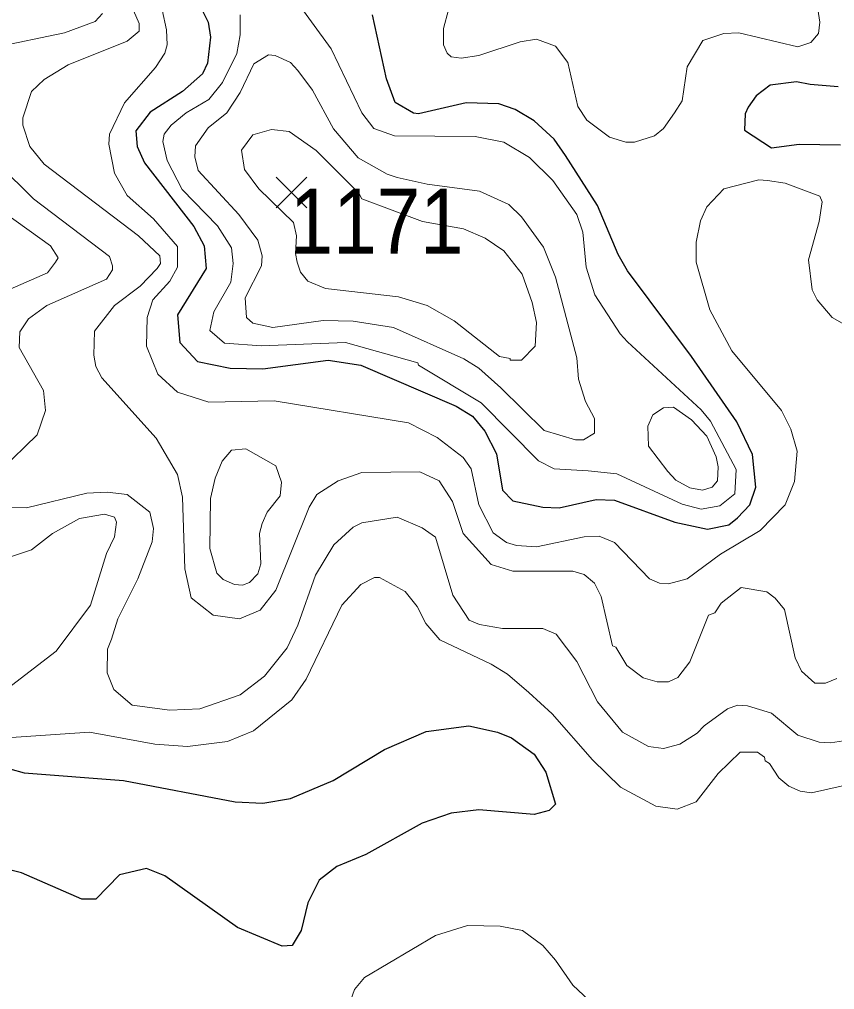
# Model space of a CAD drawing. Extents: x 423 to 448.8, y 7456.3 to 7484.
# Drawn here: x 425.725 to 426.729, y 7472.549 to 7473.743 of the extents above; entities that cross this region are included whole.
import ezdxf
from ezdxf.enums import TextEntityAlignment as Align

# ---------------------------------------------------------------- set-up
doc = ezdxf.new("R2010")
doc.units = 0
doc.header["$LTSCALE"] = 0.032
for name, color, linetype, lineweight in [('1', 7, 'Continuous', 25), ('2', 7, 'Continuous', 13), ('21', 7, 'Continuous', 25)]:
    doc.layers.add(name, color=color, linetype=linetype, lineweight=lineweight)
doc.layers.add('61', color=7, linetype='Continuous')

msp = doc.modelspace()

# ---------------------------------------------------------------- linework, layer by layer
at = {"layer": '1'}
for points in [[(425.9438, 7473.7661), (425.957, 7473.7399), (425.9601, 7473.7213), (425.9562, 7473.6896), (425.95, 7473.6764), (425.9253, 7473.6547), (425.8858, 7473.6293), (425.868, 7473.606), (425.8696, 7473.5867), (425.8788, 7473.5666), (425.9392, 7473.4885)], [(426.397, 7473.5758), (426.3831, 7473.596), (426.3584, 7473.6184), (426.3352, 7473.6323), (426.3151, 7473.6393), (426.2749, 7473.6408), (426.2161, 7473.6269), (426.2099, 7473.6277), (426.1875, 7473.6409), (426.1766, 7473.6703), (426.1596, 7473.7491)], [(426.7328, 7473.6602), (426.6987, 7473.6633), (426.6817, 7473.6663), (426.6492, 7473.6625), (426.6322, 7473.6493), (426.6222, 7473.6354), (426.6183, 7473.6269), (426.6175, 7473.6068), (426.6508, 7473.5851), (426.6848, 7473.5898), (426.7359, 7473.589)], [(425.9392, 7473.4885), (425.9523, 7473.4645), (425.9547, 7473.4367), (425.9191, 7473.3794), (425.9222, 7473.3454), (425.9438, 7473.3222), (425.9841, 7473.3137), (426.0243, 7473.3129), (426.1047, 7473.3237), (426.1449, 7473.3175), (426.2625, 7473.2672), (426.2826, 7473.2549), (426.298, 7473.2363), (426.312, 7473.2085), (426.3197, 7473.1636), (426.3321, 7473.1504), (426.3692, 7473.1427), (426.3894, 7473.1419), (426.435, 7473.152), (426.4574, 7473.1512), (426.5317, 7473.1242), (426.5719, 7473.1157), (426.5982, 7473.1211), (426.609, 7473.1296), (426.6244, 7473.1458), (426.6314, 7473.1675), (426.6276, 7473.2077), (426.6082, 7473.2479), (426.5525, 7473.3284), (426.4736, 7473.4336), (426.462, 7473.4537), (426.4365, 7473.514), (426.397, 7473.5758)], [(425.6948, 7472.8256), (425.7304, 7472.8156), (425.8526, 7472.8063), (425.9902, 7472.78), (426.0243, 7472.7784), (426.0583, 7472.7839), (426.1109, 7472.8063), (426.1743, 7472.8442), (426.2254, 7472.8666), (426.278, 7472.8736), (426.3136, 7472.8658), (426.3306, 7472.8589), (426.3584, 7472.8388), (426.3731, 7472.8164), (426.3847, 7472.7769), (426.377, 7472.7691), (426.3584, 7472.7645), (426.2904, 7472.7699), (426.2563, 7472.7661), (426.2207, 7472.7537), (426.1511, 7472.715), (426.1155, 7472.7003), (426.0939, 7472.6833), (426.08, 7472.6555), (426.0714, 7472.6214), (426.0606, 7472.6029), (426.0482, 7472.6021), (425.9933, 7472.6253), (425.9036, 7472.6887), (425.8812, 7472.698), (425.8479, 7472.6902), (425.8185, 7472.6601), (425.8015, 7472.6601), (425.7272, 7472.6926), (425.6685, 7472.7073)]]:
    msp.add_lwpolyline(points, dxfattribs=at)
at = {"layer": '2'}
for points in [[(426.701, 7473.8017), (426.7103, 7473.7399), (426.7088, 7473.7259), (426.6995, 7473.7151), (426.6833, 7473.7097), (426.6106, 7473.7267), (426.592, 7473.7259), (426.5664, 7473.7174), (426.5471, 7473.6849), (426.5409, 7473.6432), (426.5316, 7473.6285), (426.5177, 7473.6091), (426.5069, 7473.5999), (426.4822, 7473.5921), (426.4713, 7473.5921), (426.4512, 7473.5983), (426.4234, 7473.6192), (426.4125, 7473.6362), (426.4001, 7473.6904), (426.3847, 7473.7105), (426.3615, 7473.719), (426.3414, 7473.7159), (426.2904, 7473.6988), (426.2687, 7473.6957), (426.2563, 7473.6973), (426.2516, 7473.7019), (426.247, 7473.712), (426.247, 7473.7321), (426.2532, 7473.7553)], [(426.4064, 7473.0639), (426.3321, 7473.0638), (426.3058, 7473.0723), (426.271, 7473.1103), (426.2579, 7473.1497), (426.2416, 7473.1752), (426.2176, 7473.1861), (426.1465, 7473.1853), (426.1171, 7473.1752), (426.0908, 7473.1582), (426.0815, 7473.1428), (426.0405, 7473.0407), (426.0211, 7473.0159), (425.9956, 7473.0051), (425.9632, 7473.0097), (425.9361, 7473.0313), (425.9284, 7473.067), (425.9253, 7473.1551), (425.9191, 7473.183), (425.8928, 7473.2278), (425.8262, 7473.3021), (425.8185, 7473.316), (425.8162, 7473.3299), (425.817, 7473.3593), (425.8417, 7473.391), (425.8734, 7473.415), (425.8943, 7473.4366), (425.8982, 7473.4428), (425.8974, 7473.4521), (425.8711, 7473.4768), (425.7551, 7473.5651), (425.7373, 7473.5867), (425.7288, 7473.613), (425.7288, 7473.6223), (425.7396, 7473.6547), (425.7551, 7473.6695), (425.7845, 7473.6873), (425.8572, 7473.7166), (425.8719, 7473.729), (425.8719, 7473.7383), (425.8595, 7473.7677)], [(426.4736, 7473.3465), (426.4644, 7473.3562), (426.4334, 7473.4042), (426.4226, 7473.4382), (426.4187, 7473.4815), (426.411, 7473.5032), (426.3816, 7473.545), (426.353, 7473.5735), (426.3212, 7473.5921), (426.2857, 7473.5991), (426.1867, 7473.5998), (426.1612, 7473.6091), (426.1464, 7473.6285), (426.1086, 7473.7073), (426.0599, 7473.7739)], [(425.9005, 7473.7553), (425.9059, 7473.7306), (425.9067, 7473.712), (425.9036, 7473.7019), (425.892, 7473.6842), (425.8541, 7473.6408), (425.8355, 7473.6022), (425.8348, 7473.5898), (425.8417, 7473.5542), (425.8572, 7473.5264), (425.8897, 7473.4978), (425.9191, 7473.4637), (425.9191, 7473.4382), (425.9098, 7473.4212), (425.8889, 7473.398), (425.8819, 7473.3763), (425.8812, 7473.3408), (425.8951, 7473.3067), (425.9191, 7473.2843), (425.9578, 7473.2719), (426.0382, 7473.2735), (426.2037, 7473.2464), (426.2393, 7473.2286), (426.271, 7473.2038), (426.2811, 7473.1899), (426.2903, 7473.1458), (426.3081, 7473.111), (426.3244, 7473.0994), (426.3368, 7473.0955), (426.3615, 7473.094), (426.4203, 7473.1064), (426.4388, 7473.1071), (426.4574, 7473.0994), (426.5007, 7473.0546), (426.5131, 7473.0491), (426.5239, 7473.0484), (426.5471, 7473.0545), (426.5881, 7473.0847), (426.6369, 7473.1141), (426.6678, 7473.1458), (426.6794, 7473.1744), (426.6825, 7473.2116), (426.6747, 7473.2387), (426.6631, 7473.2619), (426.602, 7473.3353), (426.5749, 7473.3856), (426.558, 7473.4444), (426.558, 7473.4692), (426.5633, 7473.4954), (426.5711, 7473.5125), (426.592, 7473.5349), (426.6353, 7473.5457), (426.6461, 7473.5449), (426.6678, 7473.5418), (426.7103, 7473.5256), (426.7134, 7473.5186), (426.7096, 7473.4946), (426.6964, 7473.4475), (426.701, 7473.4104), (426.7072, 7473.398), (426.7258, 7473.3763), (426.7436, 7473.3662)], [(425.6932, 7473.7089), (425.7799, 7473.7267), (425.8178, 7473.7406), (425.827, 7473.7507)], [(425.9964, 7473.7491), (425.9964, 7473.7244), (425.9925, 7473.7012), (425.9747, 7473.6656), (425.9578, 7473.6447), (425.9299, 7473.6284), (425.9113, 7473.613), (425.9028, 7473.6022), (425.9013, 7473.5929), (425.9067, 7473.5697), (425.9252, 7473.5341), (425.9686, 7473.4893), (425.9856, 7473.4622), (425.9879, 7473.4429)], [(425.7017, 7473.1884), (425.7466, 7473.2317), (425.7567, 7473.2619), (425.7543, 7473.2866), (425.7241, 7473.3392), (425.7249, 7473.3585), (425.7358, 7473.3747), (425.7582, 7473.391), (425.8317, 7473.4235), (425.8394, 7473.4351), (425.8394, 7473.4398), (425.8355, 7473.4513), (425.7419, 7473.5225), (425.6561, 7473.6068)], [(425.6646, 7473.5349), (425.7628, 7473.4645), (425.7721, 7473.4498), (425.769, 7473.4444), (425.759, 7473.4312), (425.7133, 7473.4111)], [(425.9879, 7473.4429), (425.9848, 7473.4197), (425.9639, 7473.3833), (425.9593, 7473.3601), (425.9771, 7473.3446), (426.0227, 7473.3415), (426.1264, 7473.3454), (426.2153, 7473.3206), (426.2161, 7473.3175), (426.2934, 7473.2711), (426.3638, 7473.1999), (426.3831, 7473.1899), (426.4249, 7473.1876), (426.4605, 7473.1837), (426.541, 7473.1466), (426.5642, 7473.1404), (426.5874, 7473.1443), (426.6059, 7473.159), (426.6075, 7473.1892), (426.5757, 7473.2487), (426.5641, 7473.2626), (426.4736, 7473.3465)], [(426.7397, 7472.855), (426.7235, 7472.8527), (426.7096, 7472.8534), (426.6833, 7472.862), (426.6508, 7472.889), (426.6214, 7472.8983), (426.609, 7472.8991), (426.5966, 7472.8944), (426.568, 7472.8735), (426.5595, 7472.8643), (426.5379, 7472.8511), (426.5177, 7472.8457), (426.4992, 7472.848), (426.4675, 7472.8658), (426.4365, 7472.903), (426.411, 7472.9525), (426.3855, 7472.9865), (426.3692, 7472.9934), (426.3197, 7472.9935), (426.2911, 7472.9981), (426.2787, 7473.0035), (426.2586, 7473.0345), (426.237, 7473.1056), (426.2207, 7473.1172), (426.1898, 7473.1303), (426.1465, 7473.1234), (426.1356, 7473.118), (426.1117, 7473.0963), (426.0892, 7473.0592), (426.0676, 7472.9973), (426.0544, 7472.9694), (426.0266, 7472.9347), (425.9964, 7472.9115), (425.9469, 7472.8944), (425.9098, 7472.8929), (425.8634, 7472.8991), (425.8409, 7472.9184), (425.8325, 7472.9386), (425.8332, 7472.9679), (425.8378, 7472.9803), (425.8456, 7473.0051), (425.8703, 7473.0546), (425.8881, 7473.1002), (425.8897, 7473.1165), (425.885, 7473.1365), (425.8572, 7473.1582), (425.8325, 7473.1613), (425.8077, 7473.1598), (425.7335, 7473.1419), (425.7048, 7473.1427)], [(425.7087, 7473.0801), (425.7396, 7473.0902), (425.7652, 7473.1103), (425.7984, 7473.1288), (425.8294, 7473.1342), (425.8417, 7473.1303), (425.844, 7473.1241), (425.8417, 7473.1064), (425.8317, 7473.0855), (425.8123, 7473.0221), (425.7698, 7472.9656), (425.6932, 7472.9068)], [(426.7312, 7472.9316), (426.7173, 7472.9262), (426.7041, 7472.9261), (426.6879, 7472.9408), (426.6801, 7472.9571), (426.667, 7473.0166), (426.6554, 7473.0306), (426.6453, 7473.0383), (426.6137, 7473.0437), (426.5889, 7473.0244), (426.5811, 7473.0128), (426.5734, 7473.0097), (426.5502, 7472.9524), (426.5355, 7472.9331), (426.5239, 7472.9277), (426.51, 7472.9277), (426.493, 7472.9324), (426.4728, 7472.9478), (426.459, 7472.9702), (426.4551, 7472.9718), (426.4411, 7473.0329), (426.4327, 7473.0491), (426.4203, 7473.06), (426.4064, 7473.0639)], [(425.7087, 7472.8589), (425.8108, 7472.8658), (425.8912, 7472.8511), (425.9315, 7472.848), (425.981, 7472.8542), (426.0127, 7472.8674), (426.0599, 7472.9053), (426.0776, 7472.9308), (426.1217, 7473.0221), (426.1449, 7473.0476), (426.162, 7473.0561), (426.1681, 7473.0561), (426.1998, 7473.0391), (426.2145, 7473.0205), (426.2253, 7472.9996)], [(426.2253, 7472.9996), (426.2423, 7472.9795), (426.3058, 7472.9493), (426.3259, 7472.937), (426.3522, 7472.9145), (426.3808, 7472.8883), (426.4303, 7472.8318), (426.4651, 7472.7978), (426.5085, 7472.7745), (426.5347, 7472.7707), (426.5579, 7472.78), (426.585, 7472.8148), (426.6121, 7472.8411), (426.6337, 7472.8411), (426.6423, 7472.8349), (426.643, 7472.8302), (426.6484, 7472.8271), (426.6601, 7472.8094), (426.6724, 7472.7993), (426.6863, 7472.7931), (426.7003, 7472.7908), (426.7405, 7472.8001)], [(426.4319, 7472.5301), (426.4064, 7472.5541), (426.3847, 7472.5851), (426.3692, 7472.6028), (426.3444, 7472.6214), (426.3166, 7472.6268), (426.2764, 7472.6276), (426.237, 7472.6152), (426.1495, 7472.5634), (426.1372, 7472.5487), (426.1264, 7472.5178)]]:
    msp.add_lwpolyline(points, dxfattribs=at)
for points in [[(426.4133, 7473.3005), (426.411, 7473.3268), (426.3847, 7473.4258), (426.37, 7473.463), (426.3429, 7473.5001), (426.3274, 7473.5155), (426.2911, 7473.5318), (426.2269, 7473.5403), (426.1898, 7473.5488), (426.1774, 7473.5527), (426.1418, 7473.5728), (426.1116, 7473.6084), (426.0854, 7473.6563), (426.0676, 7473.6803), (426.0583, 7473.6903), (426.0397, 7473.6988), (426.0312, 7473.6996), (426.0134, 7473.6888), (425.9964, 7473.6532), (425.9802, 7473.6285), (425.957, 7473.6099), (425.9415, 7473.5875), (425.9407, 7473.5743), (425.9446, 7473.5573), (425.9949, 7473.5032), (426.0181, 7473.4714), (426.0235, 7473.4521), (426.0227, 7473.4398), (426.0026, 7473.4003), (426.0042, 7473.3763), (426.0119, 7473.3694), (426.0367, 7473.364), (426.0985, 7473.3724), (426.1357, 7473.3717), (426.1852, 7473.364), (426.2718, 7473.3252), (426.2903, 7473.3137), (426.3174, 7473.2897), (426.3708, 7473.2371), (426.4095, 7473.2255), (426.4195, 7473.2255), (426.4327, 7473.234), (426.4327, 7473.2518), (426.4218, 7473.2727)], [(426.2602, 7473.372), (426.2269, 7473.391), (426.1913, 7473.4018), (426.1016, 7473.4119), (426.08, 7473.4212), (426.0706, 7473.432), (426.0668, 7473.4444), (426.0645, 7473.4552), (426.066, 7473.4769), (426.062, 7473.4931), (426.0196, 7473.5347), (426.0018, 7473.5584), (425.9983, 7473.5825), (426.0119, 7473.6014), (426.0351, 7473.6076), (426.0567, 7473.6052), (426.09, 7473.582), (426.1428, 7473.5295), (426.1463, 7473.5226), (426.2209, 7473.4945), (426.2716, 7473.4856), (426.2981, 7473.4738), (426.3212, 7473.4583), (426.3437, 7473.4297), (426.3561, 7473.3949), (426.3615, 7473.3701), (426.36, 7473.3408), (426.3429, 7473.3237), (426.329, 7473.3237), (426.329, 7473.326), (426.3158, 7473.3283)], [(426.5046, 7473.2564), (426.5177, 7473.265), (426.5301, 7473.2657), (426.5525, 7473.2502), (426.5711, 7473.2301), (426.5827, 7473.2046), (426.585, 7473.1923), (426.5842, 7473.1752), (426.578, 7473.1675), (426.5657, 7473.1636), (426.5502, 7473.1667), (426.5332, 7473.176), (426.5231, 7473.1868), (426.4992, 7473.2178), (426.4984, 7473.2425)], [(425.9744, 7473.1992), (425.9856, 7473.2131), (426.0034, 7473.2147), (426.0405, 7473.1938), (426.0474, 7473.1737), (426.0459, 7473.1566), (426.0297, 7473.1366), (426.0235, 7473.1226), (426.0204, 7473.1103), (426.0219, 7473.0731), (426.0181, 7473.0608), (426.008, 7473.0499), (425.9995, 7473.0468), (425.9894, 7473.0476), (425.9755, 7473.0538), (425.9678, 7473.0615), (425.9593, 7473.0917), (425.9601, 7473.1536), (425.9655, 7473.1783)]]:
    msp.add_lwpolyline(points, close=True, dxfattribs=at)
at = {"layer": '21'}
for p, q in [((426.0409, 7473.5489), (426.0784, 7473.5114)), ((426.0784, 7473.5489), (426.0409, 7473.5114))]:
    msp.add_line(p, q, dxfattribs=at)

# ---------------------------------------------------------------- texts
at = {"layer": '61', "width": 0.9}
msp.add_text('1171', height=0.08, dxfattribs=at).set_placement((426.1646, 7473.4548), align=Align.CENTER)

doc.saveas('drawing.dxf')
